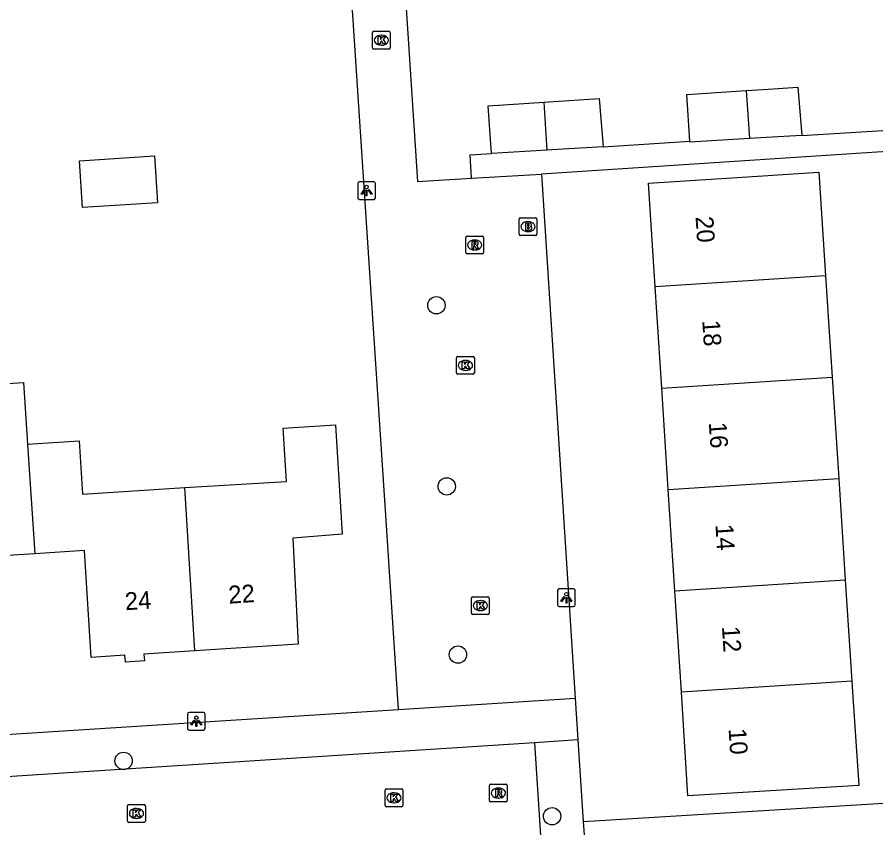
# Model space of a CAD drawing. Extents: x 159628 to 160723, y 388176 to 389416.
# Drawn here: x 160413.39 to 160461.73, y 388419.29 to 388464.92 of the extents above; entities that cross this region are included whole.
import ezdxf

# ---------------------------------------------------------------- set-up
doc = ezdxf.new("R2010")
doc.units = 0
for name, color, linetype in [('IMGEO_Boom', 7, 'Continuous'), ('IMGEO_Brandkraan', 7, 'Continuous'), ('IMGEO_Kolk', 7, 'Continuous'), ('IMGEO_Lichtpunt', 7, 'Continuous'), ('IMGEO_Muur', 7, 'Continuous'), ('IMGEO_Pand', 7, 'Continuous'), ('IMGEO_Pand_nummerreeks', 7, 'Continuous'), ('IMGEO_Rijbaan_lokaal_open', 7, 'Continuous'), ('IMGEO_Rioolput', 7, 'Continuous'), ('IMGEO_Voetpad_open', 7, 'Continuous')]:
    doc.layers.add(name, color=color, linetype=linetype)

msp = doc.modelspace()

# ---------------------------------------------------------------- linework, layer by layer
at = {"layer": 'IMGEO_Boom'}
for centre in [(160436.992, 388448.704), (160437.575, 388438.508), (160438.205, 388429.042), (160419.383, 388423.061), (160443.507, 388419.944)]:
    msp.add_circle(centre, 0.489, dxfattribs=at)
at = {"layer": 'IMGEO_Brandkraan'}
for p, q in [((160441.652, 388452.706), (160441.652, 388453.558)), ((160441.727, 388453.632), (160442.579, 388453.632)), ((160442.653, 388453.558), (160442.653, 388452.706)), ((160442.14, 388453.412), (160442.165, 388453.412)), ((160442.579, 388452.632), (160441.727, 388452.632)), ((160442.163, 388452.852), (160442.138, 388452.852))]:
    msp.add_line(p, q, dxfattribs=at)
for points in [[(160441.652, 388452.706), (160441.652, 388453.558)], [(160441.727, 388453.632), (160442.579, 388453.632)], [(160442.653, 388453.558), (160442.653, 388452.706)], [(160442, 388453.332), (160442, 388452.932), (160442.213, 388452.932)], [(160442.231, 388453.332), (160442, 388453.332)], [(160442.179, 388453.251), (160442.125, 388453.251), (160442.125, 388453.175)], [(160442.125, 388453.175), (160442.178, 388453.175)], [(160442.187, 388453.099), (160442.125, 388453.099), (160442.125, 388453.018)], [(160442.125, 388453.018), (160442.187, 388453.018)], [(160442.579, 388452.632), (160441.727, 388452.632)]]:
    msp.add_lwpolyline(points, dxfattribs=at)
for centre, radius, start, end in [((160441.729, 388453.556), 0.0765, 91.552, 178.448), ((160441.729, 388453.556), 0.0765, 91.552, 178.448), ((160442.577, 388453.556), 0.0765, 1.552, 88.448), ((160442.577, 388453.556), 0.0765, 1.552, 88.448), ((160442.18, 388453.213), 0.0379, 267.8285, 90.9355), ((160442.188, 388453.058), 0.0404, 269.8759, 90.5077), ((160442.235, 388453.187), 0.145, 59.4692, 91.5367), ((160442.26, 388453.234), 0.0922, 285.5137, 58.1501), ((160442.265, 388453.042), 0.105, 301.3115, 78.989), ((160441.729, 388452.708), 0.0765, 181.552, 268.448), ((160441.729, 388452.708), 0.0765, 181.552, 268.448), ((160442.219, 388453.183), 0.251, 268.6676, 293.5347), ((160442.577, 388452.708), 0.0765, 271.552, 358.448), ((160442.577, 388452.708), 0.0765, 271.552, 358.448)]:
    msp.add_arc(centre, radius, start, end, dxfattribs=at)
for centre, major_axis, ratio, start_param, end_param in [((160442.139, 388453.132), (-0.387, 0.002), 0.722429, 4.712389, 7.853982), ((160442.164, 388453.132), (-0.39, 0.002), 0.717154, 1.570796, 4.712389)]:
    msp.add_ellipse(centre, major_axis=major_axis, ratio=ratio, start_param=start_param, end_param=end_param, dxfattribs=at)
at = {"layer": 'IMGEO_Kolk'}
for p, q in [((160433.472, 388464.126), (160434.324, 388464.126)), ((160433.397, 388463.2), (160433.397, 388464.052)), ((160433.885, 388463.906), (160433.91, 388463.906)), ((160434.398, 388464.052), (160434.398, 388463.2)), ((160434.324, 388463.126), (160433.472, 388463.126)), ((160433.908, 388463.346), (160433.883, 388463.346)), ((160438.127, 388444.896), (160438.127, 388445.748)), ((160438.202, 388445.822), (160439.054, 388445.822)), ((160439.128, 388445.748), (160439.128, 388444.896)), ((160438.615, 388445.602), (160438.64, 388445.602)), ((160439.054, 388444.822), (160438.202, 388444.822)), ((160438.638, 388445.042), (160438.613, 388445.042)), ((160438.969, 388431.375), (160438.969, 388432.227)), ((160439.044, 388432.301), (160439.896, 388432.301)), ((160439.97, 388432.227), (160439.97, 388431.375)), ((160439.457, 388432.081), (160439.482, 388432.081)), ((160439.896, 388431.301), (160439.044, 388431.301)), ((160439.48, 388431.521), (160439.455, 388431.521)), ((160434.107, 388420.556), (160434.107, 388421.408)), ((160434.182, 388421.482), (160435.034, 388421.482)), ((160434.595, 388421.262), (160434.62, 388421.262)), ((160435.108, 388421.408), (160435.108, 388420.556)), ((160419.684, 388420.6), (160420.536, 388420.6)), ((160434.618, 388420.702), (160434.593, 388420.702)), ((160419.609, 388419.674), (160419.609, 388420.526)), ((160420.097, 388420.38), (160420.122, 388420.38)), ((160420.61, 388420.526), (160420.61, 388419.674)), ((160435.034, 388420.482), (160434.182, 388420.482)), ((160420.12, 388419.82), (160420.095, 388419.82)), ((160420.536, 388419.6), (160419.684, 388419.6))]:
    msp.add_line(p, q, dxfattribs=at)
for points in [[(160433.472, 388464.126), (160434.324, 388464.126)], [(160433.397, 388463.2), (160433.397, 388464.052)], [(160433.718, 388463.826), (160433.841, 388463.826), (160433.841, 388463.675), (160433.971, 388463.826), (160434.135, 388463.826), (160433.989, 388463.675), (160434.142, 388463.426), (160433.99, 388463.426), (160433.905, 388463.59), (160433.841, 388463.523), (160433.841, 388463.426), (160433.718, 388463.426), (160433.718, 388463.826)], [(160434.398, 388464.052), (160434.398, 388463.2)], [(160434.324, 388463.126), (160433.472, 388463.126)], [(160438.127, 388444.896), (160438.127, 388445.748)], [(160438.202, 388445.822), (160439.054, 388445.822)], [(160439.128, 388445.748), (160439.128, 388444.896)], [(160438.448, 388445.522), (160438.571, 388445.522), (160438.571, 388445.371), (160438.701, 388445.522), (160438.865, 388445.522), (160438.719, 388445.371), (160438.872, 388445.122), (160438.72, 388445.122), (160438.635, 388445.286), (160438.571, 388445.219), (160438.571, 388445.122), (160438.448, 388445.122), (160438.448, 388445.522)], [(160439.054, 388444.822), (160438.202, 388444.822)], [(160438.969, 388431.375), (160438.969, 388432.227)], [(160439.044, 388432.301), (160439.896, 388432.301)], [(160439.97, 388432.227), (160439.97, 388431.375)], [(160439.29, 388432.001), (160439.413, 388432.001), (160439.413, 388431.85), (160439.543, 388432.001), (160439.707, 388432.001), (160439.561, 388431.85), (160439.714, 388431.601), (160439.562, 388431.601), (160439.477, 388431.765), (160439.413, 388431.698), (160439.413, 388431.601), (160439.29, 388431.601), (160439.29, 388432.001)], [(160439.896, 388431.301), (160439.044, 388431.301)], [(160434.107, 388420.556), (160434.107, 388421.408)], [(160434.182, 388421.482), (160435.034, 388421.482)], [(160434.428, 388421.182), (160434.551, 388421.182), (160434.551, 388421.031), (160434.681, 388421.182), (160434.845, 388421.182), (160434.699, 388421.031), (160434.852, 388420.782), (160434.7, 388420.782), (160434.615, 388420.946), (160434.551, 388420.879), (160434.551, 388420.782), (160434.428, 388420.782), (160434.428, 388421.182)], [(160435.108, 388421.408), (160435.108, 388420.556)], [(160419.684, 388420.6), (160420.536, 388420.6)], [(160419.609, 388419.674), (160419.609, 388420.526)], [(160419.93, 388420.3), (160420.053, 388420.3), (160420.053, 388420.149), (160420.183, 388420.3), (160420.347, 388420.3), (160420.201, 388420.149), (160420.354, 388419.9), (160420.202, 388419.9), (160420.117, 388420.064), (160420.053, 388419.997), (160420.053, 388419.9), (160419.93, 388419.9), (160419.93, 388420.3)], [(160420.61, 388420.526), (160420.61, 388419.674)], [(160435.034, 388420.482), (160434.182, 388420.482)], [(160420.536, 388419.6), (160419.684, 388419.6)]]:
    msp.add_lwpolyline(points, dxfattribs=at)
for centre, start, end in [((160433.474, 388464.05), 91.552, 178.448), ((160433.474, 388464.05), 91.552, 178.448), ((160434.322, 388464.05), 1.552, 88.448), ((160434.322, 388464.05), 1.552, 88.448), ((160433.474, 388463.202), 181.552, 268.448), ((160433.474, 388463.202), 181.552, 268.448), ((160434.322, 388463.202), 271.552, 358.448), ((160434.322, 388463.202), 271.552, 358.448), ((160438.204, 388445.746), 91.552, 178.448), ((160438.204, 388445.746), 91.552, 178.448), ((160439.052, 388445.746), 1.552, 88.448), ((160439.052, 388445.746), 1.552, 88.448), ((160438.204, 388444.898), 181.552, 268.448), ((160438.204, 388444.898), 181.552, 268.448), ((160439.052, 388444.898), 271.552, 358.448), ((160439.052, 388444.898), 271.552, 358.448), ((160439.046, 388432.225), 91.552, 178.448), ((160439.046, 388432.225), 91.552, 178.448), ((160439.894, 388432.225), 1.552, 88.448), ((160439.894, 388432.225), 1.552, 88.448), ((160439.046, 388431.377), 181.552, 268.448), ((160439.046, 388431.377), 181.552, 268.448), ((160439.894, 388431.377), 271.552, 358.448), ((160439.894, 388431.377), 271.552, 358.448), ((160434.184, 388421.406), 91.552, 178.448), ((160434.184, 388421.406), 91.552, 178.448), ((160435.032, 388421.406), 1.552, 88.448), ((160435.032, 388421.406), 1.552, 88.448), ((160419.686, 388420.524), 91.552, 178.448), ((160419.686, 388420.524), 91.552, 178.448), ((160420.534, 388420.524), 1.552, 88.448), ((160420.534, 388420.524), 1.552, 88.448), ((160434.184, 388420.558), 181.552, 268.448), ((160434.184, 388420.558), 181.552, 268.448), ((160435.032, 388420.558), 271.552, 358.448), ((160435.032, 388420.558), 271.552, 358.448), ((160419.686, 388419.676), 181.552, 268.448), ((160419.686, 388419.676), 181.552, 268.448), ((160420.534, 388419.676), 271.552, 358.448), ((160420.534, 388419.676), 271.552, 358.448)]:
    msp.add_arc(centre, 0.0765, start, end, dxfattribs=at)
for centre, major_axis, ratio, start_param, end_param in [((160433.884, 388463.626), (-0.387, 0.002), 0.722429, 4.712389, 7.853982), ((160433.909, 388463.626), (-0.39, 0.002), 0.717154, 1.570796, 4.712389), ((160438.614, 388445.322), (-0.387, 0.002), 0.722429, 4.712389, 7.853982), ((160438.639, 388445.322), (-0.39, 0.002), 0.717154, 1.570796, 4.712389), ((160439.456, 388431.801), (-0.387, 0.002), 0.722429, 4.712389, 7.853982), ((160439.481, 388431.801), (-0.39, 0.002), 0.717154, 1.570796, 4.712389), ((160434.594, 388420.982), (-0.387, 0.002), 0.722429, 4.712389, 7.853982), ((160434.619, 388420.982), (-0.39, 0.002), 0.717154, 1.570796, 4.712389), ((160420.096, 388420.1), (-0.387, 0.002), 0.722429, 4.712389, 7.853982), ((160420.121, 388420.1), (-0.39, 0.002), 0.717154, 1.570796, 4.712389)]:
    msp.add_ellipse(centre, major_axis=major_axis, ratio=ratio, start_param=start_param, end_param=end_param, dxfattribs=at)
at = {"layer": 'IMGEO_Lichtpunt'}
for p, q in [((160432.562, 388455.566), (160432.562, 388454.759)), ((160432.562, 388455.566), (160432.562, 388454.759)), ((160433.464, 388455.661), (160432.656, 388455.661)), ((160433.464, 388455.661), (160432.656, 388455.661)), ((160433.558, 388454.759), (160433.558, 388455.566)), ((160433.558, 388454.759), (160433.558, 388455.566)), ((160432.656, 388454.665), (160433.464, 388454.665)), ((160432.656, 388454.665), (160433.464, 388454.665)), ((160444.714, 388432.738), (160443.906, 388432.738)), ((160444.714, 388432.738), (160443.906, 388432.738)), ((160443.812, 388432.643), (160443.812, 388431.836)), ((160443.812, 388432.643), (160443.812, 388431.836)), ((160444.808, 388431.836), (160444.808, 388432.643)), ((160444.808, 388431.836), (160444.808, 388432.643)), ((160443.906, 388431.742), (160444.714, 388431.742)), ((160443.906, 388431.742), (160444.714, 388431.742)), ((160422.976, 388425.692), (160422.976, 388424.885)), ((160422.976, 388425.692), (160422.976, 388424.885)), ((160423.878, 388425.787), (160423.07, 388425.787)), ((160423.878, 388425.787), (160423.07, 388425.787)), ((160423.972, 388424.885), (160423.972, 388425.692)), ((160423.972, 388424.885), (160423.972, 388425.692)), ((160423.07, 388424.791), (160423.878, 388424.791)), ((160423.07, 388424.791), (160423.878, 388424.791))]:
    msp.add_line(p, q, dxfattribs=at)
for points in [[(160432.936, 388455.23), (160432.975, 388455.202), (160432.787, 388454.94), (160432.749, 388454.967), (160432.936, 388455.23)], [(160433.038, 388455.182), (160433.085, 388455.182), (160433.085, 388454.86), (160433.038, 388454.86), (160433.038, 388455.182)], [(160433.148, 388455.202), (160433.186, 388455.229), (160433.373, 388454.967), (160433.334, 388454.939), (160433.148, 388455.202)], [(160444.186, 388432.307), (160444.225, 388432.279), (160444.037, 388432.017), (160443.999, 388432.044), (160444.186, 388432.307)], [(160444.288, 388432.259), (160444.335, 388432.259), (160444.335, 388431.937), (160444.288, 388431.937), (160444.288, 388432.259)], [(160444.398, 388432.279), (160444.436, 388432.306), (160444.623, 388432.044), (160444.584, 388432.016), (160444.398, 388432.279)], [(160423.35, 388425.356), (160423.389, 388425.328), (160423.201, 388425.066), (160423.163, 388425.093), (160423.35, 388425.356)], [(160423.452, 388425.308), (160423.499, 388425.308), (160423.499, 388424.986), (160423.452, 388424.986), (160423.452, 388425.308)], [(160423.562, 388425.328), (160423.6, 388425.355), (160423.787, 388425.093), (160423.748, 388425.065), (160423.562, 388425.328)]]:
    msp.add_lwpolyline(points, dxfattribs=at)
for centre in [(160433.061, 388455.364), (160444.311, 388432.441), (160423.475, 388425.49)]:
    msp.add_circle(centre, 0.0994, dxfattribs=at)
for centre, start, end in [((160432.656, 388455.566), 90, 180), ((160432.656, 388455.566), 90, 180), ((160433.464, 388455.566), 0, 90), ((160433.464, 388455.566), 0, 90), ((160432.656, 388454.759), 180, 270), ((160432.656, 388454.759), 180, 270), ((160433.464, 388454.759), 270, 0), ((160433.464, 388454.759), 270, 360), ((160443.906, 388432.643), 90, 180), ((160443.906, 388432.643), 90, 180), ((160444.714, 388432.643), 0, 90), ((160444.714, 388432.643), 0, 90), ((160443.906, 388431.836), 180, 270), ((160443.906, 388431.836), 180, 270), ((160444.714, 388431.836), 270, 0), ((160444.714, 388431.836), 270, 360), ((160423.07, 388425.692), 90, 180), ((160423.07, 388425.692), 90, 180), ((160423.878, 388425.692), 0, 90), ((160423.878, 388425.692), 0, 90), ((160423.07, 388424.885), 180, 270), ((160423.07, 388424.885), 180, 270), ((160423.878, 388424.885), 270, 0), ((160423.878, 388424.885), 270, 360)]:
    msp.add_arc(centre, 0.0946, start, end, dxfattribs=at)
at = {"layer": 'IMGEO_Muur'}
msp.add_lwpolyline([(160434.196, 388436.021), (160431.43, 388478.134)], dxfattribs=at)
at = {"layer": 'IMGEO_Pand'}
for points in [[(160451.261, 388457.951), (160451.087, 388460.576), (160454.433, 388460.795)], [(160454.433, 388460.795), (160455.386, 388460.858), (160457.338, 388460.986), (160457.563, 388458.265)], [(160454.433, 388460.795), (160454.608, 388458.089)], [(160443.055, 388460.145), (160443.323, 388460.163), (160446.162, 388460.349), (160446.387, 388457.628)], [(160440.089, 388457.252), (160439.911, 388459.939), (160443.055, 388460.145)], [(160443.232, 388457.44), (160443.055, 388460.145)], [(160454.608, 388458.089), (160451.265, 388457.889), (160451.261, 388457.951)], [(160457.563, 388458.265), (160455.562, 388458.145), (160454.608, 388458.089)], [(160443.232, 388457.44), (160440.089, 388457.252)], [(160446.387, 388457.628), (160443.498, 388457.456), (160443.232, 388457.44)], [(160416.894, 388456.839), (160421.119, 388457.113), (160421.29, 388454.477), (160417.065, 388454.204), (160416.894, 388456.839)], [(160449.309, 388449.748), (160448.933, 388455.575), (160453.923, 388455.897), (160458.514, 388456.193), (160458.894, 388450.365)], [(160458.894, 388450.365), (160449.309, 388449.748)], [(160458.894, 388450.365), (160459.266, 388444.659)], [(160449.676, 388444.042), (160449.309, 388449.748)], [(160405.338, 388440.355), (160410.067, 388440.647), (160409.851, 388444.116), (160413.759, 388444.36), (160413.976, 388440.891)], [(160449.676, 388444.042), (160459.266, 388444.659)], [(160459.266, 388444.659), (160459.638, 388438.953)], [(160450.044, 388438.335), (160449.676, 388444.042)], [(160422.829, 388438.439), (160428.548, 388438.795), (160428.361, 388441.788), (160431.305, 388441.972), (160431.695, 388435.817), (160428.902, 388435.589), (160429.218, 388429.63), (160423.404, 388429.25)], [(160413.976, 388440.891), (160416.883, 388441.072), (160417.07, 388438.08), (160422.829, 388438.439)], [(160413.976, 388440.891), (160414.39, 388434.716)], [(160450.044, 388438.335), (160459.638, 388438.953)], [(160459.638, 388438.953), (160460.01, 388433.246)], [(160423.404, 388429.25), (160422.829, 388438.439)], [(160450.412, 388432.628), (160450.044, 388438.335)], [(160414.39, 388434.716), (160411.582, 388434.538), (160411.965, 388428.533), (160410.065, 388428.397), (160410.119, 388428.036), (160409.06, 388427.947), (160409.036, 388428.347), (160406.191, 388428.17)], [(160423.404, 388429.25), (160420.522, 388429.061), (160420.557, 388428.685), (160419.483, 388428.608), (160419.458, 388429.009), (160417.559, 388428.888), (160417.177, 388434.893), (160414.39, 388434.716)], [(160450.412, 388432.628), (160460.01, 388433.246)], [(160460.01, 388433.246), (160460.381, 388427.54)], [(160450.78, 388426.922), (160450.412, 388432.628)], [(160460.381, 388427.54), (160460.438, 388426.672), (160460.763, 388421.682), (160451.155, 388421.101), (160450.78, 388426.922)], [(160460.381, 388427.54), (160450.78, 388426.922)]]:
    msp.add_lwpolyline(points, dxfattribs=at)
at = {"layer": 'IMGEO_Rijbaan_lokaal_open'}
for points in [[(160442.523, 388424.077), (160397.911, 388421.201)], [(160442.523, 388424.077), (160443.684, 388406.074)]]:
    msp.add_lwpolyline(points, dxfattribs=at)
at = {"layer": 'IMGEO_Rioolput'}
for p, q in [((160438.645, 388451.671), (160438.645, 388452.523)), ((160438.72, 388452.597), (160439.572, 388452.597)), ((160439.646, 388452.523), (160439.646, 388451.671)), ((160439.133, 388452.377), (160439.158, 388452.377)), ((160439.572, 388451.597), (160438.72, 388451.597)), ((160439.156, 388451.817), (160439.131, 388451.817)), ((160439.984, 388420.822), (160439.984, 388421.674)), ((160440.059, 388421.748), (160440.911, 388421.748)), ((160440.985, 388421.674), (160440.985, 388420.822)), ((160440.472, 388421.528), (160440.497, 388421.528)), ((160440.911, 388420.748), (160440.059, 388420.748)), ((160440.495, 388420.968), (160440.47, 388420.968))]:
    msp.add_line(p, q, dxfattribs=at)
for points in [[(160438.645, 388451.671), (160438.645, 388452.523)], [(160438.72, 388452.597), (160439.572, 388452.597)], [(160439.646, 388452.523), (160439.646, 388451.671)], [(160439.234, 388452.295), (160438.982, 388452.297), (160438.982, 388451.897)], [(160438.982, 388451.897), (160439.106, 388451.897), (160439.106, 388452.059), (160439.117, 388452.059)], [(160439.16, 388452.216), (160439.106, 388452.216), (160439.106, 388452.135)], [(160439.106, 388452.135), (160439.158, 388452.135)], [(160439.164, 388452.03), (160439.235, 388451.897), (160439.375, 388451.897), (160439.31, 388452.023)], [(160439.572, 388451.597), (160438.72, 388451.597)], [(160439.984, 388420.822), (160439.984, 388421.674)], [(160440.059, 388421.748), (160440.911, 388421.748)], [(160440.985, 388421.674), (160440.985, 388420.822)], [(160440.573, 388421.446), (160440.321, 388421.448), (160440.321, 388421.048)], [(160440.321, 388421.048), (160440.445, 388421.048), (160440.445, 388421.21), (160440.456, 388421.21)], [(160440.499, 388421.367), (160440.445, 388421.367), (160440.445, 388421.286)], [(160440.445, 388421.286), (160440.497, 388421.286)], [(160440.503, 388421.181), (160440.574, 388421.048), (160440.714, 388421.048), (160440.649, 388421.174)], [(160440.911, 388420.748), (160440.059, 388420.748)]]:
    msp.add_lwpolyline(points, dxfattribs=at)
for centre, radius, start, end in [((160438.722, 388452.521), 0.0765, 91.552, 178.448), ((160438.722, 388452.521), 0.0765, 91.552, 178.448), ((160439.57, 388452.521), 0.0765, 1.552, 88.448), ((160439.57, 388452.521), 0.0765, 1.552, 88.448), ((160439.116, 388452.006), 0.0533, 26.0293, 88.6989), ((160439.142, 388452.324), 0.19, 274.7715, 282.9687), ((160439.166, 388452.12), 0.0964, 77.0061, 93.1865), ((160439.18, 388452.177), 0.0378, 276.6634, 79.6772), ((160439.233, 388452.185), 0.109, 350.3612, 89.416), ((160439.231, 388452.185), 0.112, 277.5842, 350.9817), ((160439.215, 388451.97), 0.108, 29.5134, 73.7905), ((160438.722, 388451.673), 0.0765, 181.552, 268.448), ((160438.722, 388451.673), 0.0765, 181.552, 268.448), ((160439.57, 388451.673), 0.0765, 271.552, 358.448), ((160439.57, 388451.673), 0.0765, 271.552, 358.448), ((160440.061, 388421.672), 0.0765, 91.552, 178.448), ((160440.061, 388421.672), 0.0765, 91.552, 178.448), ((160440.909, 388421.672), 0.0765, 1.552, 88.448), ((160440.909, 388421.672), 0.0765, 1.552, 88.448), ((160440.455, 388421.157), 0.0533, 26.0293, 88.6989), ((160440.481, 388421.475), 0.19, 274.7715, 282.9687), ((160440.505, 388421.271), 0.0964, 77.0061, 93.1865), ((160440.519, 388421.328), 0.0378, 276.6634, 79.6772), ((160440.572, 388421.336), 0.109, 350.3612, 89.416), ((160440.57, 388421.336), 0.112, 277.5842, 350.9817), ((160440.554, 388421.121), 0.108, 29.5134, 73.7905), ((160440.061, 388420.824), 0.0765, 181.552, 268.448), ((160440.061, 388420.824), 0.0765, 181.552, 268.448), ((160440.909, 388420.824), 0.0765, 271.552, 358.448), ((160440.909, 388420.824), 0.0765, 271.552, 358.448)]:
    msp.add_arc(centre, radius, start, end, dxfattribs=at)
for centre, major_axis, ratio, start_param, end_param in [((160439.132, 388452.097), (-0.387, 0.002), 0.722429, 4.712389, 7.853982), ((160439.157, 388452.097), (-0.39, 0.002), 0.717154, 1.570796, 4.712389), ((160440.471, 388421.248), (-0.387, 0.002), 0.722429, 4.712389, 7.853982), ((160440.496, 388421.248), (-0.39, 0.002), 0.717154, 1.570796, 4.712389)]:
    msp.add_ellipse(centre, major_axis=major_axis, ratio=ratio, start_param=start_param, end_param=end_param, dxfattribs=at)
at = {"layer": 'IMGEO_Voetpad_open'}
for points in [[(160434.858, 388425.95), (160434.196, 388436.021), (160431.43, 388478.134), (160430.92, 388485.882)], [(160433.934, 388486.077), (160435.935, 388455.674), (160438.971, 388455.857)], [(160457.563, 388458.265), (160471.558, 388459.134)], [(160473.102, 388454.057), (160472.946, 388458.053), (160442.905, 388456.093)], [(160446.387, 388457.628), (160451.261, 388457.951)], [(160438.971, 388455.857), (160438.891, 388457.18), (160440.089, 388457.252)], [(160438.971, 388455.857), (160442.905, 388456.093)], [(160442.905, 388456.093), (160444.802, 388426.589)], [(160434.858, 388425.95), (160444.802, 388426.589)], [(160444.802, 388426.589), (160444.954, 388424.235)], [(160372.154, 388421.957), (160383.458, 388422.677), (160397.71, 388423.584), (160434.858, 388425.95)], [(160444.954, 388424.235), (160442.523, 388424.077)], [(160444.954, 388424.235), (160445.249, 388419.64)], [(160445.249, 388419.64), (160475.085, 388421.466)], [(160445.249, 388419.64), (160445.47, 388416.632)]]:
    msp.add_lwpolyline(points, dxfattribs=at)

# ---------------------------------------------------------------- texts
at = {"layer": 'IMGEO_Pand_nummerreeks'}
for s, rotation, p in [('20', 273.6879, (160451.58, 388453.686)), ('18', 273.6879, (160451.956, 388447.849)), ('16', 273.6879, (160452.327, 388442.106)), ('14', 273.6879, (160452.697, 388436.361)), ('22', 3.6415, (160425.315, 388431.907)), ('24', 3.6415, (160419.489, 388431.536)), ('12', 273.6879, (160453.066, 388430.618)), ('10', 273.6879, (160453.438, 388424.866))]:
    msp.add_text(s, height=1, rotation=rotation, dxfattribs=at).set_placement(p)

doc.saveas('drawing.dxf')
